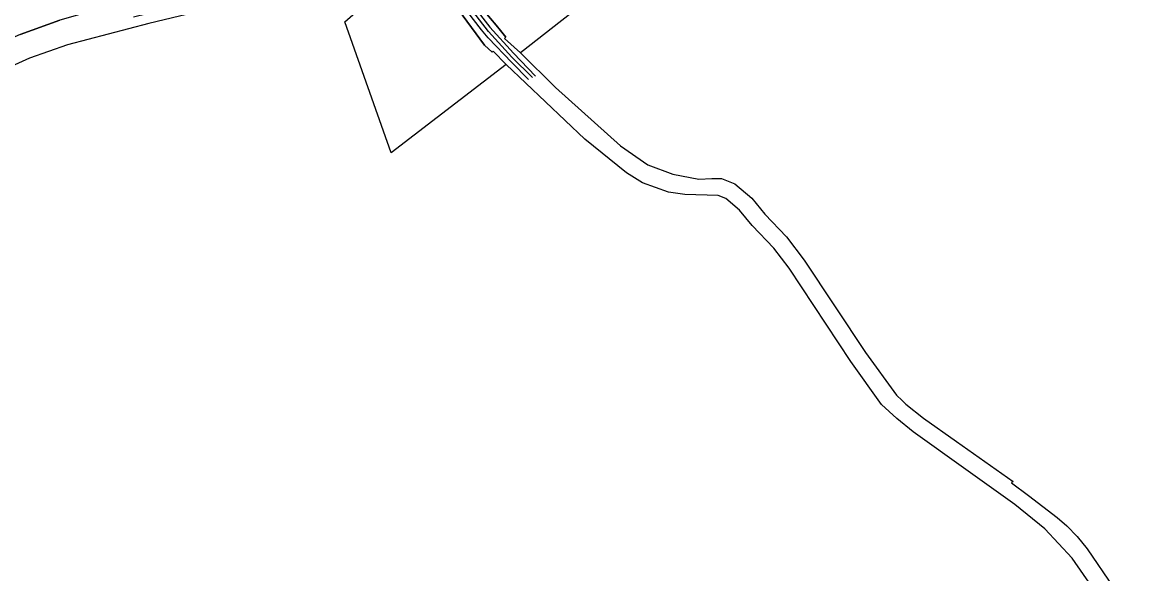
# Model space of a CAD drawing. Extents: x 597961 to 601397, y 6602961 to 6613501.
# Drawn here: x 599028 to 600070, y 6607589 to 6608104 of the extents above; entities that cross this region are included whole.
import ezdxf

# ---------------------------------------------------------------- set-up
doc = ezdxf.new("R2010")
doc.units = 0
for name, color, linetype in [('PIIR', 7, 'Continuous'), ('Tee Kõrvalmaantee Püsikate', 7, 'Continuous'), ('Tee Täitmata', 7, 'Continuous')]:
    doc.layers.add(name, color=color, linetype=linetype)

msp = doc.modelspace()

# ---------------------------------------------------------------- linework, layer by layer
at = {"layer": 'PIIR'}
for points in [[(598809.9, 6608187.2), (598858.5, 6608322.4), (598982.3, 6608261.1), (598953, 6608220), (599007, 6608176), (599040.2, 6608232.5), (599117.3, 6608194.3), (599166.4, 6608170), (599155, 6608132.6), (599063.2, 6608105.9), (599026.2, 6608092.7), (598990.4, 6608077), (598960.8, 6608061.1)], [(599328.9, 6608104.4), (599399.9, 6608166.8), (599417, 6608143.9), (599435, 6608115.8), (599459, 6608082.6), (599466.2, 6608076), (599467.2, 6608077.1), (599479.2, 6608064.7), (599372.1, 6607982.1)]]:
    msp.add_lwpolyline(points, close=True, dxfattribs=at)
for points in [[(599569.9, 6608136.3), (599492.8, 6608075.4), (599477.9, 6608089), (599479, 6608090), (599474.2, 6608096.3), (599469.9, 6608101.4), (599459.6, 6608113.9)], [(599231.9, 6608123.5), (599146.1, 6608103), (599070.5, 6608083.1), (599035, 6608070.4), (599001, 6608055.4)], [(600056.3, 6607532.5), (600006.9, 6607603.9), (599981.4, 6607631.2), (599953.4, 6607654), (599907.9, 6607686.7), (599858.9, 6607721.9), (599843.4, 6607734.2), (599829.3, 6607747.2), (599800.5, 6607787.6), (599743.1, 6607874.7), (599728.8, 6607893.1), (599708.6, 6607914.3), (599696.9, 6607928.6), (599684.1, 6607939.5), (599676.9, 6607942.4), (599645.8, 6607943.3), (599630.6, 6607945.5), (599606.4, 6607954.2), (599591.5, 6607963.4), (599552.6, 6607995), (599479.2, 6608064.7), (599467.2, 6608077.1), (599466.2, 6608076), (599459, 6608082.6), (599435, 6608115.8)], [(599459.6, 6608113.9), (599469.9, 6608101.4), (599474.2, 6608096.3), (599479, 6608090), (599477.9, 6608089), (599492.8, 6608075.4), (599525.4, 6608043.1), (599585.8, 6607988.8), (599611.4, 6607971), (599634.8, 6607962.3), (599658.8, 6607957.7), (599671, 6607958.1), (599680.2, 6607958.3), (599692.5, 6607953.4), (599708.3, 6607939.9), (599720.6, 6607924.9), (599740.7, 6607903.8), (599757.2, 6607882.1), (599814.3, 6607795.7), (599843.2, 6607756.1), (599848.4, 6607751), (599851.9, 6607747.7), (599868.5, 6607734.7), (599899.2, 6607712.9), (599952.1, 6607675.3), (599950.3, 6607674.2), (599966.4, 6607662.3), (599993.1, 6607641.9), (600002, 6607634.2), (600011.5, 6607624), (600020.9, 6607612.7), (600069.9, 6607540.3)], [(599026.2, 6608092.7), (599063.2, 6608105.9)]]:
    msp.add_lwpolyline(points, dxfattribs=at)
at = {"layer": 'Tee Kõrvalmaantee Püsikate'}
msp.add_lwpolyline([(599503.9, 6608052.5), (599484.6, 6608071.5), (599463, 6608095.3), (599442.9, 6608121.2), (599425.3, 6608148.5), (599405.3, 6608180.6)], dxfattribs=at)
at = {"layer": 'Tee Täitmata'}
for points in [[(599500.2, 6608050.5), (599484.5, 6608066.4), (599462.4, 6608089.6), (599456.3, 6608097), (599438.3, 6608120.4), (599419.6, 6608148.1), (599411.9, 6608160.9), (599400.5, 6608169.4), (599388.5, 6608170), (599358.3, 6608161.5), (599299, 6608146.7), (599253.5, 6608136.6), (599158.6, 6608115.4), (599131.8, 6608108.8)], [(599445.6, 6608123.5), (599464, 6608099.6), (599486.1, 6608075.2), (599506.8, 6608053.9)]]:
    msp.add_lwpolyline(points, dxfattribs=at)

doc.saveas('drawing.dxf')
